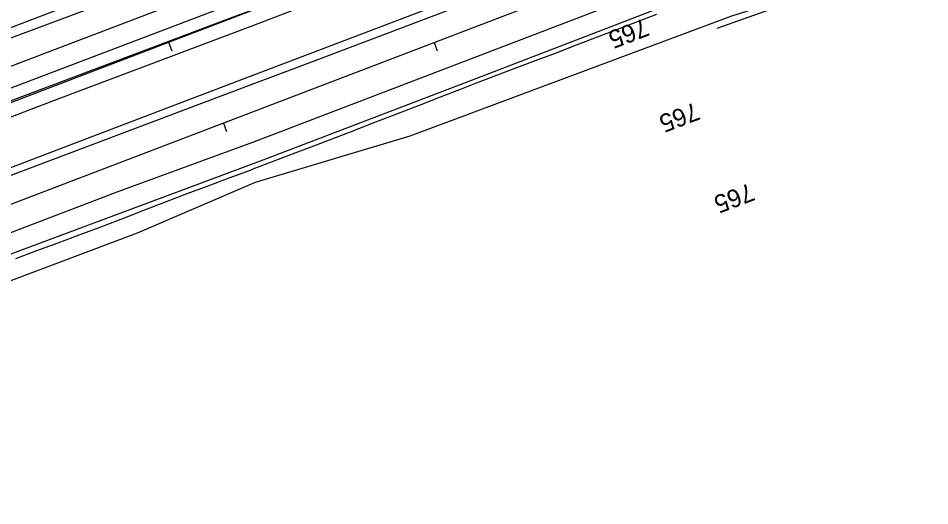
# Model space of a CAD drawing. Extents: x 1901471 to 1963503, y 756461 to 799997.
# Drawn here: x 1907395.6 to 1907799.8, y 759486 to 759702.1 of the extents above; entities that cross this region are included whole.
import ezdxf

# ---------------------------------------------------------------- set-up
doc = ezdxf.new("R2010")
doc.units = 0
for name, color, linetype in [('RD_DTM_BkLn1', 7, 'Continuous'), ('RD_EX_DR_ErosCtrl', 7, 'Continuous'), ('RD_EX_Driveway', 7, 'Continuous'), ('RD_EX_Fence_Other', 7, 'Continuous'), ('RD_EX_H2O', 7, 'Continuous'), ('RD_EX_Road', 7, 'Continuous'), ('RD_EX_VEG', 7, 'Continuous'), ('RD_HC_Cl', 7, 'Continuous'), ('RD_HC_Data_Tic', 7, 'Continuous'), ('RD_HC_TX_Sta50', 7, 'Continuous')]:
    doc.layers.add(name, color=color, linetype=linetype)

msp = doc.modelspace()

# ---------------------------------------------------------------- linework, layer by layer
at = {"layer": 'RD_DTM_BkLn1'}
for points in [[(1907499.8281053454, 759635.2785912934), (1907509.1601594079, 759638.8465773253), (1907518.4922134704, 759642.4145633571), (1907527.824267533, 759645.982549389), (1907533.6270919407, 759648.2011816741), (1907542.9462812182, 759651.801608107), (1907552.2654704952, 759655.40203454), (1907561.5846597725, 759659.0024609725), (1907564.2291337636, 759660.0241414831), (1907573.5503661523, 759663.6260184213), (1907582.8715985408, 759667.2278953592), (1907592.1928309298, 759670.8297722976), (1907598.0921188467, 759673.1093538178), (1907607.433388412, 759676.655181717), (1907616.7746579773, 759680.201009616), (1907626.1159275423, 759683.7468375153), (1907633.8483551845, 759686.6819693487), (1907643.1716323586, 759690.2761915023), (1907652.4949095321, 759693.8704136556), (1907661.8181867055, 759697.4646358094), (1907669.5098818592, 759700.4298658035), (1907678.856208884, 759703.9586995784)], [(1907394.5438713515, 759595.6193540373), (1907403.9165153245, 759599.0930499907), (1907413.2891592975, 759602.5667459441), (1907422.6618032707, 759606.0404418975), (1907432.034447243, 759609.5141378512), (1907433.414424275, 759610.0255859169), (1907442.73036926, 759613.6386499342), (1907452.0463142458, 759617.2517139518), (1907461.3622592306, 759620.8647779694), (1907470.4771273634, 759624.3998570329), (1907479.8407603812, 759627.870421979), (1907489.204393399, 759631.3409869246), (1907498.568026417, 759634.8115518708), (1907499.8281053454, 759635.2785912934)]]:
    msp.add_lwpolyline(points, dxfattribs=at)
at = {"layer": 'RD_EX_DR_ErosCtrl'}
msp.add_lwpolyline([(1907500.0500000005, 759712.1100000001), (1907293.7100000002, 759633.7400000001), (1907133.4900000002, 759573.0900000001), (1907139.0900000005, 759561.8900000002), (1907312.64, 759628.0000000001), (1907413.4100000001, 759666.3900000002), (1907500.0500000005, 759699.05), (1907542.9400000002, 759715.57), (1907643.9000000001, 759754.7900000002), (1907753.4500000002, 759796.9700000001), (1907748.1000000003, 759807.6600000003), (1907688.7500000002, 759784.4700000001), (1907626.7200000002, 759761.0900000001)], close=True, dxfattribs=at)
at = {"layer": 'RD_EX_Driveway'}
msp.add_lwpolyline([(1908249.1100000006, 759845.1600000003), (1908153.0500000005, 759809.9600000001), (1908121.0300000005, 759799.7800000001), (1908022.4200000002, 759771.2600000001), (1907966.6500000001, 759760.4500000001), (1907920.2100000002, 759751.6500000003), (1907847.6800000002, 759743.06), (1907777.9200000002, 759723.3400000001), (1907705.39, 759697.57)], dxfattribs=at)
at = {"layer": 'RD_EX_Fence_Other'}
msp.add_lwpolyline([(1907090.3000000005, 759565.6200000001), (1907179.8800000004, 759599.4800000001), (1907315.3100000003, 759651.6000000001), (1907495.2600000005, 759720.1100000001), (1907584.4500000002, 759754.4900000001), (1907659.4200000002, 759782.2400000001), (1907794.0700000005, 759833.8800000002), (1907898.1100000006, 759873.9900000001), (1908003.39, 759913.6500000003), (1908138.5000000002, 759964.7400000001), (1908273.3000000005, 760016.5300000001), (1908393.1100000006, 760062.05), (1908468.4000000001, 760090.8900000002), (1908587.7400000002, 760136.2600000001), (1908677.2500000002, 760170.6500000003), (1908811.9000000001, 760222.1300000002), (1908930.7800000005, 760267.5100000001), (1909094.9600000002, 760330.7300000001), (1909214.6900000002, 760376.6600000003), (1909288.6200000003, 760404.6900000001)], dxfattribs=at)
at = {"layer": 'RD_EX_H2O'}
msp.add_lwpolyline([(1907743.4100000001, 759798.6000000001), (1907698.6700000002, 759781.6700000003), (1907629.6900000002, 759755.2000000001), (1907593.1600000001, 759741.1200000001), (1907514.64, 759711.0200000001), (1907494.0000000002, 759703.7100000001), (1907367.9000000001, 759656.2500000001), (1907259.14, 759614.1300000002), (1907138.9000000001, 759567.3400000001), (1907007.2100000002, 759517.0900000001), (1906848.3200000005, 759456.7100000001), (1906773.14, 759428.4500000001), (1906745.9500000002, 759417.9200000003)], dxfattribs=at)
at = {"layer": 'RD_EX_Road'}
for points in [[(1905899.8000000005, 759123.07), (1906075.6300000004, 759189.9000000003), (1906387.6500000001, 759309.0400000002), (1906672.5800000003, 759418.6500000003), (1906870.2200000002, 759494.1400000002), (1907083.9200000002, 759575.4100000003), (1907263.5100000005, 759645.3900000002), (1907499.7800000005, 759733.6800000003), (1907666.8500000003, 759798.1500000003), (1907826.7000000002, 759859.5200000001), (1907906.4700000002, 759890.05), (1907994.9000000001, 759923.83), (1908090.4300000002, 759959.9300000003), (1908208.2300000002, 760004.3800000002), (1908340.7200000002, 760055.2400000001), (1908444.9100000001, 760095.3500000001), (1908616.5100000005, 760160.2800000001), (1908703.2300000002, 760193.6000000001), (1908792.7400000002, 760227.9900000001), (1908886.1200000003, 760264.2400000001), (1908987.2200000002, 760302.6600000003), (1909099.9200000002, 760345.4000000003), (1909184.1700000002, 760377.9000000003), (1909332.7000000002, 760434.1900000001)], [(1905900.2300000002, 759127.57), (1906144.3500000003, 759221.2500000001), (1906390.6600000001, 759315.81), (1906562.7200000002, 759381.5300000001), (1906807.5200000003, 759475.08), (1907034.2600000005, 759561.6200000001), (1907283.5500000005, 759656.5000000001), (1907438.0800000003, 759715.6200000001), (1907498.7700000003, 759738.6900000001), (1907606.5600000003, 759779.4400000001), (1907758.3700000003, 759837.7300000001), (1907924.2500000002, 759900.9500000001), (1908059.6700000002, 759952.7400000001), (1908229.5700000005, 760017.1300000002), (1908367.0000000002, 760070.0000000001), (1908505.5100000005, 760122.4800000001), (1908654.8500000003, 760179.2200000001), (1908778.8300000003, 760226.7600000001), (1908870.8100000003, 760262.2300000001), (1909033.6000000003, 760324.6900000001), (1909100.0700000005, 760349.81), (1909148.4500000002, 760368.1800000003), (1909270.3000000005, 760414.9800000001)], [(1905899.8000000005, 759066.2000000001), (1906068.0300000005, 759131.0000000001), (1906173.6800000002, 759171.4800000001), (1906321.4600000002, 759227.6000000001), (1906507.0800000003, 759298.3600000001), (1906670.3300000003, 759360.57), (1906828.3100000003, 759419.9700000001), (1906997.1500000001, 759485.3), (1907179.8100000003, 759554.9100000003), (1907332.2000000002, 759613.0000000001), (1907445.4200000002, 759656.1200000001), (1907499.39, 759676.6900000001), (1907664.2600000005, 759739.5100000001), (1907822.39, 759800.1200000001), (1907983.9200000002, 759861.6400000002), (1908110.1100000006, 759910.08), (1908269.8100000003, 759970.9500000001), (1908393.9000000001, 760018.7200000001), (1908567.4800000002, 760085.3500000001), (1908722.7300000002, 760144.3900000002), (1908899.4400000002, 760211.8), (1909007.0400000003, 760252.9100000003), (1909099.9800000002, 760288.2500000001), (1909276.7800000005, 760356.0400000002)], [(1907061.0000000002, 759505.2200000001), (1907195.9400000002, 759557.05), (1907359.8400000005, 759620.2400000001), (1907499.39, 759672.9000000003), (1907528.9100000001, 759684.0100000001), (1907662.4300000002, 759734.6700000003), (1907753.0100000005, 759769.4900000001), (1907960.8800000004, 759848.82), (1908117.9600000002, 759908.6400000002), (1908270.8600000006, 759967.4100000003), (1908367.9900000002, 760004.33), (1908565.3800000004, 760079.9900000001), (1908729.0100000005, 760142.1600000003), (1908908.8700000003, 760211.1500000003), (1909099.7200000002, 760284.4500000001), (1909272.4400000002, 760350.2200000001)], [(1907075.8100000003, 759485.9600000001), (1907172.2400000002, 759522.4900000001), (1907267.0300000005, 759559.1900000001), (1907439.4900000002, 759625.1800000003), (1907499.7200000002, 759647.2300000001), (1907685.2100000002, 759718.1800000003), (1907830.2400000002, 759773.6800000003), (1907972.4000000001, 759827.8700000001), (1908180.8000000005, 759907.7200000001), (1908335.5200000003, 759966.7600000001), (1908532.4000000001, 760042.0300000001), (1908708.3300000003, 760108.9200000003), (1908879.8100000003, 760174.5000000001), (1909031.39, 760232.4900000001), (1909099.9800000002, 760258.8), (1909300.7700000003, 760335.8600000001)], [(1909099.5200000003, 760249.2700000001), (1908981.0100000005, 760204.1000000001), (1908780.7400000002, 760126.6900000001), (1908613.0600000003, 760062.7400000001), (1908334.3400000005, 759957.4900000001), (1908163.7600000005, 759891.6800000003), (1907933.7900000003, 759804.1100000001), (1907839.0500000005, 759767.58), (1907745.5400000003, 759731.9400000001), (1907596.89, 759674.6900000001), (1907504.1100000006, 759639.2100000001), (1907376.7600000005, 759591.7800000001), (1907220.5600000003, 759531.1000000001), (1906990.1800000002, 759443.6600000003), (1906858.6900000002, 759392.9700000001), (1906681.6200000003, 759325.8500000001), (1906512.5700000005, 759261.4800000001), (1906380.9400000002, 759211.55), (1906146.3600000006, 759121.2900000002), (1905900.2300000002, 759028.4300000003)]]:
    msp.add_lwpolyline(points, dxfattribs=at)
at = {"layer": 'RD_EX_VEG'}
msp.add_lwpolyline([(1907091.3800000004, 759455.6800000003), (1907132.9200000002, 759476.9000000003), (1907173.1000000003, 759499.2400000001), (1907253.9200000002, 759532.2000000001), (1907318.9300000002, 759559.2900000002), (1907369.9400000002, 759577.3500000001), (1907448.5000000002, 759606.9200000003), (1907500.8700000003, 759629.4900000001), (1907569.3700000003, 759649.9300000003), (1907712.0300000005, 759703.2400000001), (1907811.14, 759734.0200000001), (1907898.2400000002, 759746.0400000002), (1907992.1000000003, 759764.81), (1908100.2200000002, 759794.8400000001), (1908189.5700000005, 759827.1300000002), (1908205.3400000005, 759820.7500000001), (1908257.14, 759840.2700000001), (1908246.6300000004, 759861.2900000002), (1908205.3400000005, 759860.5400000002), (1908190.3200000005, 759886.82), (1908218.1000000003, 759905.2200000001), (1908390.7900000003, 759972.0400000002)], dxfattribs=at)
at = {"layer": 'RD_HC_Cl'}
for p, q in [((1909452.059995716, 760451.3866915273), (1905660.7541935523, 759003.369494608)), ((1909501.1381786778, 760425.0018172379), (1905781.9100478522, 759004.6201264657))]:
    msp.add_line(p, q, dxfattribs=at)
at = {"layer": 'RD_HC_Data_Tic'}
for p, q in [((1907462.309551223, 759691.4393246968), (1907463.7367253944, 759687.702591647)), ((1907580.003551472, 759691.3161292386), (1907581.4306319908, 759687.5793604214)), ((1907486.584331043, 759655.6391162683), (1907488.011411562, 759651.902347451))]:
    msp.add_line(p, q, dxfattribs=at)

# ---------------------------------------------------------------- texts
at = {"layer": 'RD_HC_TX_Sta50'}
for rotation, p in [(200.8944695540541, (1907673.280927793, 759702.2266649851)), (200.90340658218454, (1907695.8056585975, 759665.0097175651)), (200.90197060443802, (1907720.0797759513, 759629.2036571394))]:
    msp.add_text('765', height=8.000000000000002, rotation=rotation, dxfattribs=at).set_placement(p)

doc.saveas('drawing.dxf')
